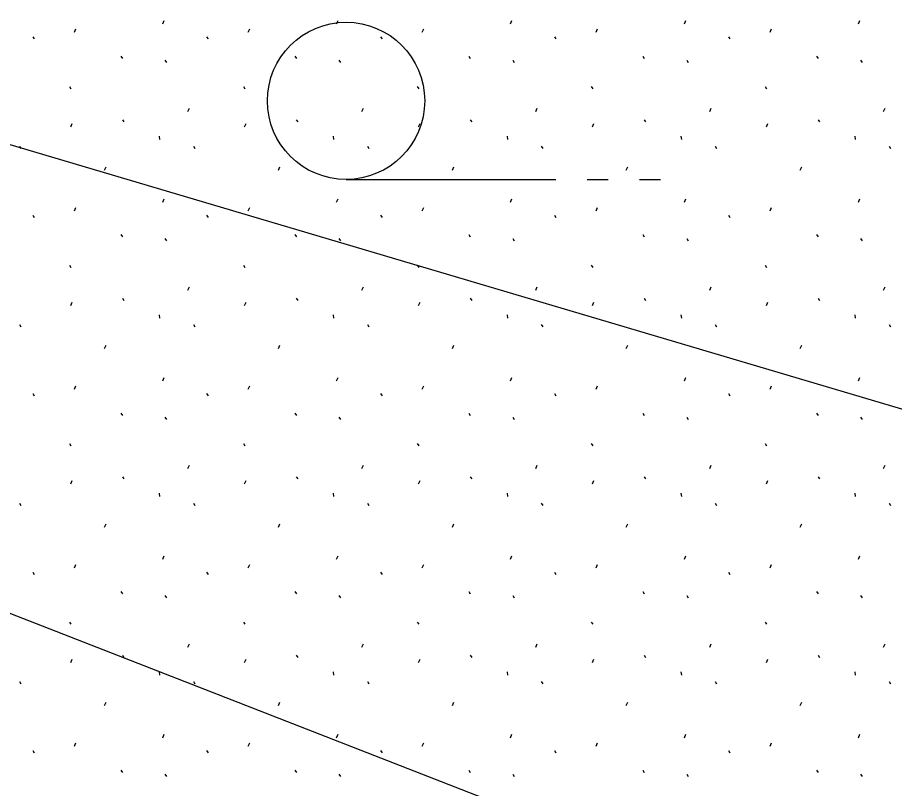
# Model space of a CAD drawing. Extents: x 419101 to 420177, y 4451541 to 4452254.
# Drawn here: x 420097.43 to 420105.8, y 4452019.16 to 4452026.51 of the extents above; entities that cross this region are included whole.
import ezdxf

# ---------------------------------------------------------------- set-up
doc = ezdxf.new("R2010")
doc.units = 0
for name, color, linetype in [('2_KADASTRO', 7, 'Continuous'), ('3_HALİHAZIR', 7, 'Continuous'), ('Level 61', 7, 'Continuous')]:
    doc.layers.add(name, color=color, linetype=linetype)

msp = doc.modelspace()

# ---------------------------------------------------------------- linework, layer by layer
at = {"layer": '2_KADASTRO'}
msp.add_lwpolyline([(420044.139, 4452028.602), (420046.42, 4452042.62), (420067.824, 4452037.969), (420095.36, 4452031.511), (420094.193, 4452026.24), (420109.972, 4452021.564), (420107.982, 4452014.605)], close=True, dxfattribs=at)
at = {"layer": '3_HALİHAZIR'}
for p, q in [((420100.5663, 4452024.9674), (420102.5663, 4452024.9674)), ((420102.8663, 4452024.9674), (420103.0663, 4452024.9674)), ((420103.3663, 4452024.9674), (420103.5663, 4452024.9674))]:
    msp.add_line(p, q, dxfattribs=at)
msp.add_lwpolyline([(420072.8953, 4452026.7471), (420074.0987, 4452029.9076), (420111.5867, 4452015.281), (420109.6988, 4452010.1953)], dxfattribs=at)
msp.add_circle((420100.5663, 4452025.7174), 0.75, dxfattribs=at)
at = {"layer": 'Level 61'}
for p, q in [((420098.8177, 4452026.4527), (420098.8317, 4452026.4847)), ((420100.4763, 4452026.4527), (420100.4903, 4452026.4847)), ((420102.1349, 4452026.4527), (420102.1489, 4452026.4847)), ((420103.7935, 4452026.4527), (420103.8075, 4452026.4847)), ((420105.4521, 4452026.4527), (420105.4661, 4452026.4847)), ((420097.5781, 4452026.3295), (420097.5923, 4452026.3083)), ((420097.9757, 4452026.3711), (420097.9899, 4452026.4031)), ((420099.2367, 4452026.3295), (420099.2509, 4452026.3083)), ((420099.6343, 4452026.3711), (420099.6485, 4452026.4031)), ((420100.8953, 4452026.3295), (420100.9095, 4452026.3083)), ((420101.2929, 4452026.3711), (420101.3071, 4452026.4031)), ((420102.5539, 4452026.3295), (420102.5681, 4452026.3083)), ((420102.9515, 4452026.3711), (420102.9657, 4452026.4031)), ((420104.2125, 4452026.3295), (420104.2267, 4452026.3083)), ((420104.6101, 4452026.3711), (420104.6243, 4452026.4031)), ((420098.4197, 4452026.1437), (420098.4339, 4452026.1223)), ((420098.8395, 4452026.1053), (420098.8537, 4452026.0839)), ((420100.0783, 4452026.1437), (420100.0925, 4452026.1223)), ((420100.4981, 4452026.1053), (420100.5123, 4452026.0839)), ((420101.7369, 4452026.1437), (420101.7511, 4452026.1223)), ((420102.1567, 4452026.1053), (420102.1709, 4452026.0839)), ((420103.3955, 4452026.1437), (420103.4097, 4452026.1223)), ((420103.8153, 4452026.1053), (420103.8295, 4452026.0839)), ((420105.0541, 4452026.1437), (420105.0683, 4452026.1223)), ((420105.4739, 4452026.1053), (420105.4881, 4452026.0839)), ((420097.9285, 4452025.8531), (420097.9427, 4452025.8317)), ((420099.5871, 4452025.8531), (420099.6013, 4452025.8317)), ((420101.2457, 4452025.8531), (420101.2599, 4452025.8317)), ((420102.9043, 4452025.8531), (420102.9185, 4452025.8317)), ((420104.5629, 4452025.8531), (420104.5771, 4452025.8317)), ((420099.0589, 4452025.6145), (420099.0731, 4452025.6463)), ((420100.7175, 4452025.6145), (420100.7317, 4452025.6463)), ((420102.3761, 4452025.6145), (420102.3903, 4452025.6463)), ((420104.0347, 4452025.6145), (420104.0489, 4452025.6463)), ((420105.6933, 4452025.6145), (420105.7075, 4452025.6463)), ((420097.9401, 4452025.4687), (420097.9545, 4452025.5007)), ((420098.4331, 4452025.5377), (420098.4473, 4452025.5163)), ((420099.5987, 4452025.4687), (420099.6131, 4452025.5007)), ((420100.0917, 4452025.5377), (420100.1059, 4452025.5163)), ((420101.2573, 4452025.4687), (420101.2717, 4452025.5007)), ((420101.7503, 4452025.5377), (420101.7645, 4452025.5163)), ((420102.9159, 4452025.4687), (420102.9303, 4452025.5007)), ((420103.4089, 4452025.5377), (420103.4231, 4452025.5163)), ((420104.5745, 4452025.4687), (420104.5889, 4452025.5007)), ((420105.0675, 4452025.5377), (420105.0817, 4452025.5163)), ((420098.7847, 4452025.3795), (420098.7883, 4452025.3475)), ((420100.4433, 4452025.3795), (420100.4469, 4452025.3475)), ((420102.1019, 4452025.3795), (420102.1055, 4452025.3475)), ((420103.7605, 4452025.3795), (420103.7641, 4452025.3475)), ((420105.4191, 4452025.3795), (420105.4227, 4452025.3475)), ((420097.4521, 4452025.2855), (420097.4661, 4452025.2641)), ((420099.1107, 4452025.2855), (420099.1247, 4452025.2641)), ((420100.7693, 4452025.2855), (420100.7833, 4452025.2641)), ((420102.4279, 4452025.2855), (420102.4419, 4452025.2641)), ((420104.0865, 4452025.2855), (420104.1005, 4452025.2641)), ((420105.7451, 4452025.2855), (420105.7591, 4452025.2641)), ((420098.2633, 4452025.0567), (420098.2777, 4452025.0887)), ((420099.9219, 4452025.0567), (420099.9363, 4452025.0887)), ((420101.5805, 4452025.0567), (420101.5949, 4452025.0887)), ((420103.2391, 4452025.0567), (420103.2535, 4452025.0887)), ((420104.8977, 4452025.0567), (420104.9121, 4452025.0887)), ((420098.8177, 4452024.7507), (420098.8317, 4452024.7827)), ((420100.4763, 4452024.7507), (420100.4903, 4452024.7827)), ((420102.1349, 4452024.7507), (420102.1489, 4452024.7827)), ((420103.7935, 4452024.7507), (420103.8075, 4452024.7827)), ((420105.4521, 4452024.7507), (420105.4661, 4452024.7827)), ((420097.9757, 4452024.6691), (420097.9899, 4452024.7011)), ((420099.6343, 4452024.6691), (420099.6485, 4452024.7011)), ((420101.2929, 4452024.6691), (420101.3071, 4452024.7011)), ((420102.9515, 4452024.6691), (420102.9657, 4452024.7011)), ((420104.6101, 4452024.6691), (420104.6243, 4452024.7011)), ((420097.5781, 4452024.6275), (420097.5923, 4452024.6063)), ((420099.2367, 4452024.6275), (420099.2509, 4452024.6063)), ((420100.8953, 4452024.6275), (420100.9095, 4452024.6063)), ((420102.5539, 4452024.6275), (420102.5681, 4452024.6063)), ((420104.2125, 4452024.6275), (420104.2267, 4452024.6063)), ((420098.4197, 4452024.4417), (420098.4339, 4452024.4203)), ((420098.8395, 4452024.4033), (420098.8537, 4452024.3819)), ((420100.0783, 4452024.4417), (420100.0925, 4452024.4203)), ((420100.4981, 4452024.4033), (420100.5123, 4452024.3819)), ((420101.7369, 4452024.4417), (420101.7511, 4452024.4203)), ((420102.1567, 4452024.4033), (420102.1709, 4452024.3819)), ((420103.3955, 4452024.4417), (420103.4097, 4452024.4203)), ((420103.8153, 4452024.4033), (420103.8295, 4452024.3819)), ((420105.0541, 4452024.4417), (420105.0683, 4452024.4203)), ((420105.4739, 4452024.4033), (420105.4881, 4452024.3819)), ((420097.9285, 4452024.1511), (420097.9427, 4452024.1297)), ((420099.5871, 4452024.1511), (420099.6013, 4452024.1297)), ((420101.2457, 4452024.1511), (420101.2599, 4452024.1297)), ((420102.9043, 4452024.1511), (420102.9185, 4452024.1297)), ((420104.5629, 4452024.1511), (420104.5771, 4452024.1297)), ((420099.0589, 4452023.9125), (420099.0731, 4452023.9443)), ((420100.7175, 4452023.9125), (420100.7317, 4452023.9443)), ((420102.3761, 4452023.9125), (420102.3903, 4452023.9443)), ((420104.0347, 4452023.9125), (420104.0489, 4452023.9443)), ((420105.6933, 4452023.9125), (420105.7075, 4452023.9443)), ((420098.4331, 4452023.8357), (420098.4473, 4452023.8143)), ((420100.0917, 4452023.8357), (420100.1059, 4452023.8143)), ((420101.7503, 4452023.8357), (420101.7645, 4452023.8143)), ((420103.4089, 4452023.8357), (420103.4231, 4452023.8143)), ((420105.0675, 4452023.8357), (420105.0817, 4452023.8143)), ((420097.9401, 4452023.7667), (420097.9545, 4452023.7987)), ((420099.5987, 4452023.7667), (420099.6131, 4452023.7987)), ((420101.2573, 4452023.7667), (420101.2717, 4452023.7987)), ((420102.9159, 4452023.7667), (420102.9303, 4452023.7987)), ((420104.5745, 4452023.7667), (420104.5889, 4452023.7987)), ((420098.7847, 4452023.6775), (420098.7883, 4452023.6455)), ((420100.4433, 4452023.6775), (420100.4469, 4452023.6455)), ((420102.1019, 4452023.6775), (420102.1055, 4452023.6455)), ((420103.7605, 4452023.6775), (420103.7641, 4452023.6455)), ((420105.4191, 4452023.6775), (420105.4227, 4452023.6455)), ((420097.4521, 4452023.5835), (420097.4661, 4452023.5621)), ((420099.1107, 4452023.5835), (420099.1247, 4452023.5621)), ((420100.7693, 4452023.5835), (420100.7833, 4452023.5621)), ((420102.4279, 4452023.5835), (420102.4419, 4452023.5621)), ((420104.0865, 4452023.5835), (420104.1005, 4452023.5621)), ((420105.7451, 4452023.5835), (420105.7591, 4452023.5621)), ((420098.2633, 4452023.3547), (420098.2777, 4452023.3867)), ((420099.9219, 4452023.3547), (420099.9363, 4452023.3867)), ((420101.5805, 4452023.3547), (420101.5949, 4452023.3867)), ((420103.2391, 4452023.3547), (420103.2535, 4452023.3867)), ((420104.8977, 4452023.3547), (420104.9121, 4452023.3867)), ((420098.8177, 4452023.0487), (420098.8317, 4452023.0807)), ((420100.4763, 4452023.0487), (420100.4903, 4452023.0807)), ((420102.1349, 4452023.0487), (420102.1489, 4452023.0807)), ((420103.7935, 4452023.0487), (420103.8075, 4452023.0807)), ((420105.4521, 4452023.0487), (420105.4661, 4452023.0807)), ((420097.9757, 4452022.9671), (420097.9899, 4452022.9991)), ((420099.6343, 4452022.9671), (420099.6485, 4452022.9991)), ((420101.2929, 4452022.9671), (420101.3071, 4452022.9991)), ((420102.9515, 4452022.9671), (420102.9657, 4452022.9991)), ((420104.6101, 4452022.9671), (420104.6243, 4452022.9991)), ((420097.5781, 4452022.9255), (420097.5923, 4452022.9043)), ((420099.2367, 4452022.9255), (420099.2509, 4452022.9043)), ((420100.8953, 4452022.9255), (420100.9095, 4452022.9043)), ((420102.5539, 4452022.9255), (420102.5681, 4452022.9043)), ((420104.2125, 4452022.9255), (420104.2267, 4452022.9043)), ((420098.4197, 4452022.7397), (420098.4339, 4452022.7183)), ((420100.0783, 4452022.7397), (420100.0925, 4452022.7183)), ((420101.7369, 4452022.7397), (420101.7511, 4452022.7183)), ((420103.3955, 4452022.7397), (420103.4097, 4452022.7183)), ((420105.0541, 4452022.7397), (420105.0683, 4452022.7183)), ((420098.8395, 4452022.7013), (420098.8537, 4452022.6799)), ((420100.4981, 4452022.7013), (420100.5123, 4452022.6799)), ((420102.1567, 4452022.7013), (420102.1709, 4452022.6799)), ((420103.8153, 4452022.7013), (420103.8295, 4452022.6799)), ((420105.4739, 4452022.7013), (420105.4881, 4452022.6799)), ((420097.9285, 4452022.4491), (420097.9427, 4452022.4277)), ((420099.5871, 4452022.4491), (420099.6013, 4452022.4277)), ((420101.2457, 4452022.4491), (420101.2599, 4452022.4277)), ((420102.9043, 4452022.4491), (420102.9185, 4452022.4277)), ((420104.5629, 4452022.4491), (420104.5771, 4452022.4277)), ((420099.0589, 4452022.2105), (420099.0731, 4452022.2423)), ((420100.7175, 4452022.2105), (420100.7317, 4452022.2423)), ((420102.3761, 4452022.2105), (420102.3903, 4452022.2423)), ((420104.0347, 4452022.2105), (420104.0489, 4452022.2423)), ((420105.6933, 4452022.2105), (420105.7075, 4452022.2423)), ((420097.9401, 4452022.0647), (420097.9545, 4452022.0967)), ((420098.4331, 4452022.1337), (420098.4473, 4452022.1123)), ((420099.5987, 4452022.0647), (420099.6131, 4452022.0967)), ((420100.0917, 4452022.1337), (420100.1059, 4452022.1123)), ((420101.2573, 4452022.0647), (420101.2717, 4452022.0967)), ((420101.7503, 4452022.1337), (420101.7645, 4452022.1123)), ((420102.9159, 4452022.0647), (420102.9303, 4452022.0967)), ((420103.4089, 4452022.1337), (420103.4231, 4452022.1123)), ((420104.5745, 4452022.0647), (420104.5889, 4452022.0967)), ((420105.0675, 4452022.1337), (420105.0817, 4452022.1123)), ((420098.7847, 4452021.9755), (420098.7883, 4452021.9435)), ((420100.4433, 4452021.9755), (420100.4469, 4452021.9435)), ((420102.1019, 4452021.9755), (420102.1055, 4452021.9435)), ((420103.7605, 4452021.9755), (420103.7641, 4452021.9435)), ((420105.4191, 4452021.9755), (420105.4227, 4452021.9435)), ((420097.4521, 4452021.8815), (420097.4661, 4452021.8601)), ((420099.1107, 4452021.8815), (420099.1247, 4452021.8601)), ((420100.7693, 4452021.8815), (420100.7833, 4452021.8601)), ((420102.4279, 4452021.8815), (420102.4419, 4452021.8601)), ((420104.0865, 4452021.8815), (420104.1005, 4452021.8601)), ((420105.7451, 4452021.8815), (420105.7591, 4452021.8601)), ((420098.2633, 4452021.6527), (420098.2777, 4452021.6847)), ((420099.9219, 4452021.6527), (420099.9363, 4452021.6847)), ((420101.5805, 4452021.6527), (420101.5949, 4452021.6847)), ((420103.2391, 4452021.6527), (420103.2535, 4452021.6847)), ((420104.8977, 4452021.6527), (420104.9121, 4452021.6847)), ((420098.8177, 4452021.3467), (420098.8317, 4452021.3787)), ((420100.4763, 4452021.3467), (420100.4903, 4452021.3787)), ((420102.1349, 4452021.3467), (420102.1489, 4452021.3787)), ((420103.7935, 4452021.3467), (420103.8075, 4452021.3787)), ((420105.4521, 4452021.3467), (420105.4661, 4452021.3787)), ((420097.5781, 4452021.2235), (420097.5923, 4452021.2023)), ((420097.9757, 4452021.2651), (420097.9899, 4452021.2971)), ((420099.2367, 4452021.2235), (420099.2509, 4452021.2023)), ((420099.6343, 4452021.2651), (420099.6485, 4452021.2971)), ((420100.8953, 4452021.2235), (420100.9095, 4452021.2023)), ((420101.2929, 4452021.2651), (420101.3071, 4452021.2971)), ((420102.5539, 4452021.2235), (420102.5681, 4452021.2023)), ((420102.9515, 4452021.2651), (420102.9657, 4452021.2971)), ((420104.2125, 4452021.2235), (420104.2267, 4452021.2023)), ((420104.6101, 4452021.2651), (420104.6243, 4452021.2971)), ((420098.4197, 4452021.0377), (420098.4339, 4452021.0163)), ((420098.8395, 4452020.9993), (420098.8537, 4452020.9779)), ((420100.0783, 4452021.0377), (420100.0925, 4452021.0163)), ((420100.4981, 4452020.9993), (420100.5123, 4452020.9779)), ((420101.7369, 4452021.0377), (420101.7511, 4452021.0163)), ((420102.1567, 4452020.9993), (420102.1709, 4452020.9779)), ((420103.3955, 4452021.0377), (420103.4097, 4452021.0163)), ((420103.8153, 4452020.9993), (420103.8295, 4452020.9779)), ((420105.0541, 4452021.0377), (420105.0683, 4452021.0163)), ((420105.4739, 4452020.9993), (420105.4881, 4452020.9779)), ((420097.9285, 4452020.7471), (420097.9427, 4452020.7257)), ((420099.5871, 4452020.7471), (420099.6013, 4452020.7257)), ((420101.2457, 4452020.7471), (420101.2599, 4452020.7257)), ((420102.9043, 4452020.7471), (420102.9185, 4452020.7257)), ((420104.5629, 4452020.7471), (420104.5771, 4452020.7257)), ((420099.0589, 4452020.5085), (420099.0731, 4452020.5403)), ((420100.7175, 4452020.5085), (420100.7317, 4452020.5403)), ((420102.3761, 4452020.5085), (420102.3903, 4452020.5403)), ((420104.0347, 4452020.5085), (420104.0489, 4452020.5403)), ((420105.6933, 4452020.5085), (420105.7075, 4452020.5403)), ((420097.9401, 4452020.3627), (420097.9545, 4452020.3947)), ((420098.4331, 4452020.4317), (420098.4473, 4452020.4103)), ((420099.5987, 4452020.3627), (420099.6131, 4452020.3947)), ((420100.0917, 4452020.4317), (420100.1059, 4452020.4103)), ((420101.2573, 4452020.3627), (420101.2717, 4452020.3947)), ((420101.7503, 4452020.4317), (420101.7645, 4452020.4103)), ((420102.9159, 4452020.3627), (420102.9303, 4452020.3947)), ((420103.4089, 4452020.4317), (420103.4231, 4452020.4103)), ((420104.5745, 4452020.3627), (420104.5889, 4452020.3947)), ((420105.0675, 4452020.4317), (420105.0817, 4452020.4103)), ((420098.7847, 4452020.2735), (420098.7883, 4452020.2415)), ((420100.4433, 4452020.2735), (420100.4469, 4452020.2415)), ((420102.1019, 4452020.2735), (420102.1055, 4452020.2415)), ((420103.7605, 4452020.2735), (420103.7641, 4452020.2415)), ((420105.4191, 4452020.2735), (420105.4227, 4452020.2415)), ((420097.4521, 4452020.1795), (420097.4661, 4452020.1581)), ((420099.1107, 4452020.1795), (420099.1247, 4452020.1581)), ((420100.7693, 4452020.1795), (420100.7833, 4452020.1581)), ((420102.4279, 4452020.1795), (420102.4419, 4452020.1581)), ((420104.0865, 4452020.1795), (420104.1005, 4452020.1581)), ((420105.7451, 4452020.1795), (420105.7591, 4452020.1581)), ((420098.2633, 4452019.9507), (420098.2777, 4452019.9827)), ((420099.9219, 4452019.9507), (420099.9363, 4452019.9827)), ((420101.5805, 4452019.9507), (420101.5949, 4452019.9827)), ((420103.2391, 4452019.9507), (420103.2535, 4452019.9827)), ((420104.8977, 4452019.9507), (420104.9121, 4452019.9827)), ((420098.8177, 4452019.6447), (420098.8317, 4452019.6767)), ((420100.4763, 4452019.6447), (420100.4903, 4452019.6767)), ((420102.1349, 4452019.6447), (420102.1489, 4452019.6767)), ((420103.7935, 4452019.6447), (420103.8075, 4452019.6767)), ((420105.4521, 4452019.6447), (420105.4661, 4452019.6767)), ((420097.9757, 4452019.5631), (420097.9899, 4452019.5951)), ((420099.6343, 4452019.5631), (420099.6485, 4452019.5951)), ((420101.2929, 4452019.5631), (420101.3071, 4452019.5951)), ((420102.9515, 4452019.5631), (420102.9657, 4452019.5951)), ((420104.6101, 4452019.5631), (420104.6243, 4452019.5951)), ((420097.5781, 4452019.5215), (420097.5923, 4452019.5003)), ((420099.2367, 4452019.5215), (420099.2509, 4452019.5003)), ((420100.8953, 4452019.5215), (420100.9095, 4452019.5003)), ((420102.5539, 4452019.5215), (420102.5681, 4452019.5003)), ((420104.2125, 4452019.5215), (420104.2267, 4452019.5003)), ((420098.4197, 4452019.3357), (420098.4339, 4452019.3143)), ((420098.8395, 4452019.2973), (420098.8537, 4452019.2759)), ((420100.0783, 4452019.3357), (420100.0925, 4452019.3143)), ((420100.4981, 4452019.2973), (420100.5123, 4452019.2759)), ((420101.7369, 4452019.3357), (420101.7511, 4452019.3143)), ((420102.1567, 4452019.2973), (420102.1709, 4452019.2759)), ((420103.3955, 4452019.3357), (420103.4097, 4452019.3143)), ((420103.8153, 4452019.2973), (420103.8295, 4452019.2759)), ((420105.0541, 4452019.3357), (420105.0683, 4452019.3143)), ((420105.4739, 4452019.2973), (420105.4881, 4452019.2759))]:
    msp.add_line(p, q, dxfattribs=at)

doc.saveas('drawing.dxf')
